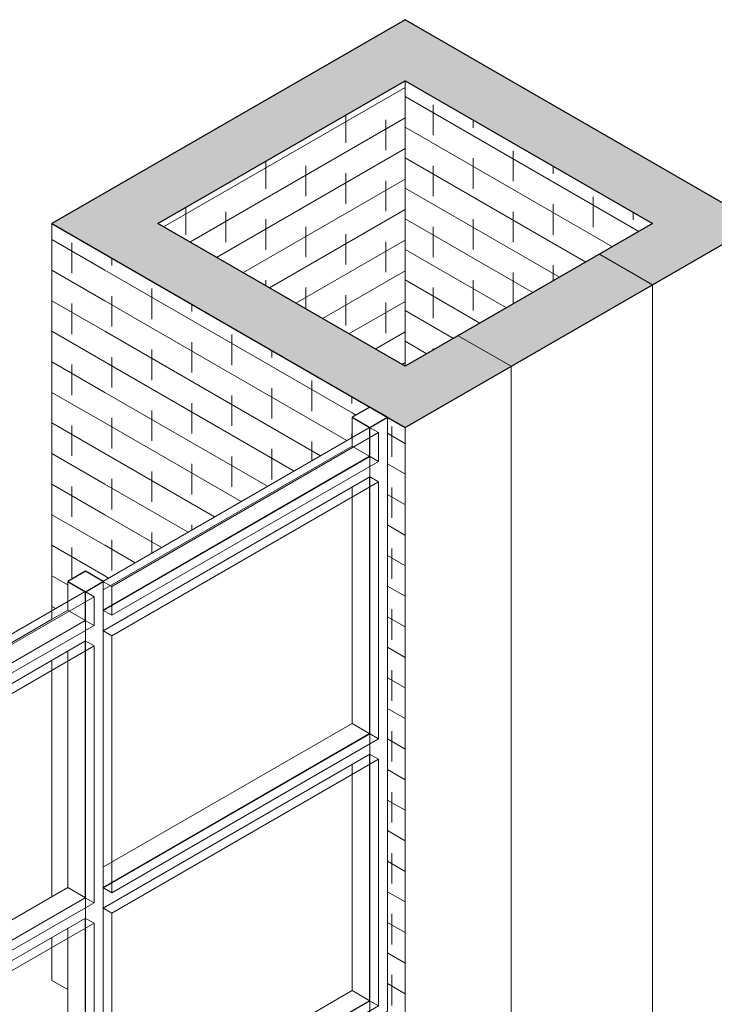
# Model space of a CAD drawing. Header units: metres. Extents: x -33 to 126, y -29 to 31.
# Tile 375 of 656: x 57.2 to 58.59, y 0.81 to 2.78. Entities that reach past the tile are written whole.
import ezdxf

# ---------------------------------------------------------------- set-up
doc = ezdxf.new("R2010")
doc.units = ezdxf.units.M
for name, color, linetype, lineweight in [('A-GLAZ-CURT', 52, 'Continuous', 18), ('A-GLAZ-CWMG', 51, 'Continuous', 18), ('A-WALL', 113, 'Continuous', 18), ('A-WALL-PATT', 111, 'Continuous', 35)]:
    doc.layers.add(name, color=color, linetype=linetype, lineweight=lineweight)
pattern_1 = [(330, (-70.539, -29.752), (-0.000346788, 0.061399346), []), (90, (-70.539, -29.752), (-0.08, 0.107), [0.061, -0.061])]

# ---------------------------------------------------------------- blocks, each defined once
blk = doc.blocks.new('Painel do sistema - Envidraçado-165965-PERSPECTIVA GERAL')
at = {"layer": 'A-GLAZ-CURT', "lineweight": 9}
for p, q in [((-12.737, 3.7466), (-13.2708, 3.4384)), ((-12.737, 3.7466), (-12.7547, 3.7568)), ((-12.7547, 3.7564), (-12.7547, 3.2629)), ((-12.737, 3.2527), (-12.737, 3.7466)), ((-13.2708, 3.4384), (-13.2885, 3.4486)), ((-13.2708, 3.4384), (-13.2708, 2.9444)), ((-12.7547, 3.2629), (-13.2882, 2.9548)), ((-13.2708, 2.9444), (-12.737, 3.2527)), ((-12.7547, 3.2629), (-12.737, 3.2527)), ((-13.2708, 2.9444), (-13.2885, 2.9546))]:
    blk.add_line(p, q, dxfattribs=at)
blk = doc.blocks.new('Montante retangular - 50 x 150 mm-165699-PERSPECTIVA GERAL')
at = {"layer": 'A-GLAZ-CWMG', "lineweight": 9}
for p, q in [((-9.0455, 5.4448), (-8.547, 5.7326)), ((-8.547, 5.7326), (-8.5117, 5.7122)), ((-9.0455, 5.4039), (-8.5117, 5.7122)), ((-8.5117, 5.7122), (-8.5117, 5.6921)), ((-8.5117, 5.6921), (-8.5117, 5.6713)), ((-9.0455, 5.3631), (-8.5117, 5.6713)), ((-9.0455, 5.3631), (-9.0455, 5.4039))]:
    blk.add_line(p, q, dxfattribs=at)
blk = doc.blocks.new('Painel do sistema - Envidraçado-165966-PERSPECTIVA GERAL')
at = {"layer": 'A-GLAZ-CURT', "lineweight": 9}
for p, q in [((-13.8931, 3.0792), (-14.4446, 2.7607)), ((-13.8931, 3.0792), (-13.9108, 3.0894)), ((-13.9108, 3.089), (-13.9108, 2.5954)), ((-13.8931, 2.5852), (-13.8931, 3.0792)), ((-14.4446, 2.7607), (-14.4623, 2.7709)), ((-14.4446, 2.7607), (-14.4446, 2.2667)), ((-13.9108, 2.5954), (-14.462, 2.2772)), ((-14.4446, 2.2667), (-13.8931, 2.5852)), ((-13.9108, 2.5954), (-13.8931, 2.5852)), ((-14.4446, 2.2667), (-14.4623, 2.2769))]:
    blk.add_line(p, q, dxfattribs=at)
blk = doc.blocks.new('Montante retangular - 50 x 150 mm-165992-PERSPECTIVA GERAL')
at = {"layer": 'A-GLAZ-CWMG', "lineweight": 9}
for p, q in [((-9.0455, 5.9183), (-9.0455, 5.3631)), ((-9.0809, 5.8979), (-9.0809, 5.8775)), ((-9.0809, 5.8775), (-9.0809, 5.3635)), ((-9.1162, 5.4039), (-9.1162, 5.8571)), ((-9.0809, 5.3635), (-9.0809, 5.3427)), ((-9.0455, 5.3631), (-9.0809, 5.3427))]:
    blk.add_line(p, q, dxfattribs=at)
blk = doc.blocks.new('Painel do sistema - Envidraçado-165820-PERSPECTIVA GERAL')
at = {"layer": 'A-GLAZ-CURT', "lineweight": 9}
for p, q in [((-12.737, 4.3019), (-13.2708, 3.9936)), ((-12.737, 4.3019), (-12.7547, 4.3121)), ((-12.7547, 4.3117), (-12.7547, 3.7977)), ((-12.737, 3.7875), (-12.737, 4.3019)), ((-13.2708, 3.9936), (-13.2885, 4.0038)), ((-13.2708, 3.9936), (-13.2708, 3.4792)), ((-12.7547, 3.7977), (-13.2882, 3.4896)), ((-13.2708, 3.4792), (-12.737, 3.7875)), ((-12.7547, 3.7977), (-12.737, 3.7875)), ((-13.2708, 3.4792), (-13.2885, 3.4894))]:
    blk.add_line(p, q, dxfattribs=at)
blk = doc.blocks.new('Painel do sistema - Envidraçado-165823-PERSPECTIVA GERAL')
at = {"layer": 'A-GLAZ-CURT', "lineweight": 9}
for p, q in [((-13.3062, 3.9732), (-13.3239, 3.9834)), ((-13.3239, 3.983), (-13.3239, 3.469)), ((-13.3062, 3.9732), (-13.8577, 3.6548)), ((-13.3062, 3.4588), (-13.3062, 3.9732)), ((-13.8577, 3.6548), (-13.8754, 3.665)), ((-13.8577, 3.6548), (-13.8577, 3.1404)), ((-13.3239, 3.469), (-13.8751, 3.1508)), ((-13.8577, 3.1404), (-13.3062, 3.4588)), ((-13.3239, 3.469), (-13.3062, 3.4588)), ((-13.8577, 3.1404), (-13.8754, 3.1506))]:
    blk.add_line(p, q, dxfattribs=at)
blk = doc.blocks.new('Montante retangular - 50 x 150 mm-165994-PERSPECTIVA GERAL')
at = {"layer": 'A-GLAZ-CWMG', "lineweight": 9}
for p, q in [((-8.4763, 5.6917), (-8.4763, 6.247)), ((-8.5117, 6.2061), (-8.5117, 6.2265)), ((-8.5117, 5.6921), (-8.5117, 6.2061)), ((-8.547, 5.7326), (-8.547, 6.1857)), ((-8.5117, 5.6713), (-8.5117, 5.6921)), ((-8.4763, 5.6917), (-8.5117, 5.6713))]:
    blk.add_line(p, q, dxfattribs=at)
blk = doc.blocks.new('Montante retangular - 50 x 150 mm-165977-PERSPECTIVA GERAL')
at = {"layer": 'A-GLAZ-CWMG', "lineweight": 9}
for p, q in [((-9.0455, 6.4735), (-9.0455, 5.9183)), ((-9.0809, 6.4531), (-9.0809, 6.4327)), ((-9.0809, 6.4327), (-9.0809, 5.8983)), ((-9.1162, 5.9387), (-9.1162, 6.4123))]:
    blk.add_line(p, q, dxfattribs=at)
blk = doc.blocks.new('Painel do sistema - Envidraçado-V174-PERSPECTIVA GERAL')
at = {"layer": 'A-GLAZ-CURT'}
for p, q in [((-16.9973, 1.9612), (-17.5312, 1.653)), ((-16.9796, 1.951), (-16.9973, 1.9612)), ((-17.5135, 1.6428), (-16.9796, 1.951)), ((-17.5312, 1.653), (-17.5135, 1.6428))]:
    blk.add_line(p, q, dxfattribs=at)
at = {"layer": 'A-GLAZ-CURT', "lineweight": 9}
for p, q in [((-16.9973, 1.9612), (-16.9973, 1.9414)), ((-16.9973, 1.9408), (-16.9973, 1.9034)), ((-16.9796, 1.8932), (-16.9796, 1.951)), ((-16.9973, 1.9034), (-17.5308, 1.5954)), ((-17.5135, 1.585), (-16.9796, 1.8932)), ((-16.9973, 1.9034), (-16.9796, 1.8932)), ((-17.5135, 1.6428), (-17.5135, 1.585)), ((-17.5135, 1.585), (-17.5312, 1.5952))]:
    blk.add_line(p, q, dxfattribs=at)
blk = doc.blocks.new('Painel do sistema - Envidraçado-V169-PERSPECTIVA GERAL')
at = {"layer": 'A-GLAZ-CURT'}
for p, q in [((-13.3239, 4.082), (-13.8754, 3.7636)), ((-13.3062, 4.0718), (-13.3239, 4.082)), ((-13.8577, 3.7534), (-13.3062, 4.0718)), ((-13.8754, 3.7636), (-13.8577, 3.7534))]:
    blk.add_line(p, q, dxfattribs=at)
at = {"layer": 'A-GLAZ-CURT', "lineweight": 9}
for p, q in [((-13.3239, 4.082), (-13.3239, 4.0623)), ((-13.3239, 4.0616), (-13.3239, 4.0243)), ((-13.3062, 4.014), (-13.3062, 4.0718)), ((-13.3239, 4.0243), (-13.8751, 3.706)), ((-13.3239, 4.0243), (-13.3062, 4.014)), ((-13.8577, 3.6956), (-13.3062, 4.014)), ((-13.8577, 3.7534), (-13.8577, 3.6956)), ((-13.8577, 3.6956), (-13.8754, 3.7058))]:
    blk.add_line(p, q, dxfattribs=at)
blk = doc.blocks.new('Montante retangular - 50 x 150 mm-165978-PERSPECTIVA GERAL')
at = {"layer": 'A-GLAZ-CWMG', "lineweight": 9}
for p, q in [((-8.4763, 6.247), (-8.4763, 6.8022)), ((-8.5117, 6.7614), (-8.5117, 6.7818)), ((-8.5117, 6.227), (-8.5117, 6.7614)), ((-8.547, 6.2674), (-8.547, 6.7409))]:
    blk.add_line(p, q, dxfattribs=at)
blk = doc.blocks.new('Montante retangular - 50 x 150 mm-V175-PERSPECTIVA GERAL')
at = {"layer": 'A-GLAZ-CWMG', "lineweight": 25}
for p, q in [((-17.5662, 1.6732), (-17.6015, 1.6528)), ((-17.5308, 1.6528), (-17.5662, 1.6732)), ((-17.6015, 1.6528), (-17.5662, 1.6323)), ((-17.5662, 1.6323), (-17.5308, 1.6528))]:
    blk.add_line(p, q, dxfattribs=at)
at = {"layer": 'A-GLAZ-CWMG', "lineweight": 9}
for p, q in [((-17.6015, 1.6123), (-17.6015, 1.6528)), ((-17.5308, 1.6528), (-17.5308, 1.5746)), ((-17.5662, 1.6323), (-17.5662, 1.613)), ((-17.6015, 1.5947), (-17.6015, 1.6123)), ((-17.5662, 1.6123), (-17.5662, 1.5546))]:
    blk.add_line(p, q, dxfattribs=at)
blk = doc.blocks.new('Montante retangular - 50 x 150 mm-V177-PERSPECTIVA GERAL')
at = {"layer": 'A-GLAZ-CWMG', "lineweight": 25}
for p, q in [((-16.9969, 2.0018), (-17.0323, 1.9814)), ((-16.9616, 1.9814), (-16.9969, 2.0018)), ((-17.0323, 1.9814), (-16.9969, 1.961)), ((-16.9969, 1.961), (-16.9616, 1.9814))]:
    blk.add_line(p, q, dxfattribs=at)
at = {"layer": 'A-GLAZ-CWMG', "lineweight": 9}
for p, q in [((-17.0323, 1.941), (-17.0323, 1.9814)), ((-16.9616, 1.9032), (-16.9616, 1.9814)), ((-16.9969, 1.9416), (-16.9969, 1.961)), ((-17.0323, 1.9236), (-17.0323, 1.941)), ((-16.9969, 1.8832), (-16.9969, 1.941))]:
    blk.add_line(p, q, dxfattribs=at)
blk = doc.blocks.new('Montante retangular - 50 x 150 mm-165960-PERSPECTIVA GERAL')
at = {"layer": 'A-GLAZ-CWMG', "lineweight": 9}
for p, q in [((-9.0455, 6.5348), (-8.547, 6.8226)), ((-8.546, 6.822), (-8.5117, 6.8022)), ((-8.5117, 6.8022), (-9.0455, 6.4939)), ((-8.5117, 6.8022), (-8.5117, 6.7822)), ((-8.5117, 6.7822), (-8.5117, 6.7614)), ((-8.5117, 6.7614), (-9.0455, 6.4531)), ((-9.0455, 6.4531), (-9.0455, 6.4939))]:
    blk.add_line(p, q, dxfattribs=at)
blk = doc.blocks.new('Montante retangular - 50 x 150 mm-V178-PERSPECTIVA GERAL')
at = {"layer": 'A-GLAZ-CWMG', "lineweight": 9}
for p, q in [((-17.6324, 1.5771), (-17.6015, 1.595)), ((-17.6015, 1.595), (-17.601, 1.5947)), ((-17.6005, 1.5944), (-17.5662, 1.5746)), ((-18.1177, 1.2969), (-17.6337, 1.5764)), ((-17.5662, 1.5746), (-18.1177, 1.2561)), ((-17.5662, 1.5746), (-17.5662, 1.5546)), ((-17.5662, 1.5546), (-17.5662, 1.5337)), ((-17.5662, 1.5337), (-18.1177, 1.2153)), ((-18.1177, 1.2153), (-18.1177, 1.2561))]:
    blk.add_line(p, q, dxfattribs=at)
blk = doc.blocks.new('Montante retangular - 50 x 150 mm-V163-PERSPECTIVA GERAL')
at = {"layer": 'A-GLAZ-CWMG', "lineweight": 9}
for p, q in [((-11.392, 4.6248), (-10.8769, 4.9222)), ((-10.8769, 4.9222), (-10.8416, 4.9018)), ((-10.8416, 4.9018), (-11.3931, 4.5833)), ((-10.8416, 4.9018), (-10.8416, 4.8818)), ((-10.8416, 4.8818), (-10.8416, 4.861)), ((-10.8416, 4.861), (-11.3931, 4.5425)), ((-11.3931, 4.5425), (-11.3931, 4.5833))]:
    blk.add_line(p, q, dxfattribs=at)
blk = doc.blocks.new('Montante retangular - 50 x 150 mm-V165-PERSPECTIVA GERAL')
at = {"layer": 'A-GLAZ-CWMG', "lineweight": 9}
for p, q in [((-9.0444, 5.9802), (-8.547, 6.2674)), ((-8.547, 6.2674), (-8.5117, 6.247)), ((-8.5117, 6.247), (-9.0455, 5.9387)), ((-8.5117, 6.247), (-8.5117, 6.227)), ((-8.5117, 6.227), (-8.5117, 6.2061)), ((-8.5117, 6.2061), (-9.0455, 5.8979)), ((-9.0455, 5.8979), (-9.0455, 5.9387))]:
    blk.add_line(p, q, dxfattribs=at)

msp = doc.modelspace()

# ---------------------------------------------------------------- hatches: boundary and pattern name
at = {"layer": 'A-WALL-PATT', "lineweight": 9}
for points in [[(58.4629, 2.3692), (58.569, 2.4305), (57.968, 2.7775), (57.8619, 2.7162), (58.3569, 2.4305)], [(57.3669, 2.308), (57.968, 2.655), (57.8619, 2.7162), (57.2609, 2.3692)], [(58.4629, 2.2468), (58.6751, 2.3692), (58.569, 2.4305), (58.3569, 2.308), (58.4229, 2.2699)], [(57.8619, 2.0222), (57.968, 2.0835), (57.473, 2.3692), (57.3669, 2.308), (57.8072, 2.0538)], [(58.1801, 2.0835), (58.4629, 2.2468), (58.3569, 2.308), (58.074, 2.1447)], [(57.968, 1.961), (58.1801, 2.0835), (58.074, 2.1447), (57.8619, 2.0222), (57.9676, 1.9612)]]:
    msp.add_hatch(color=256, dxfattribs=at).paths.add_polyline_path(points, flags=0)
h = msp.add_hatch(dxfattribs=at)
h.set_pattern_fill('FP_89', color=256, style=0, pattern_type=2)
h.set_pattern_definition([(30, (-69.831, -29.405), (0.000346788, 0.061399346), []), (90, (-69.831, -29.405), (-0.08, 0.015), [0.061, -0.061])])
h.paths.add_polyline_path([(57.968, 2.0835), (57.968, 2.655), (57.473, 2.3692), (57.9146, 2.1143)], flags=0)
h = msp.add_hatch(dxfattribs=at)
h.set_pattern_fill('FP_87', color=256, style=0, pattern_type=2)
h.set_pattern_definition([(330, (-69.336, -29.752), (-0.000346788, 0.061399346), []), (90, (-69.336, -29.752), (-0.08, 0.107), [0.061, -0.061])])
h.paths.add_polyline_path([(57.968, 2.0835), (58.4629, 2.3692), (57.968, 2.655), (57.968, 2.1447)], flags=0)
h = msp.add_hatch(dxfattribs=at)
h.set_pattern_fill('FP_88', color=256, style=0, pattern_type=2)
h.set_pattern_definition(pattern_1)
h.paths.add_polyline_path([(57.2609, 1.594), (57.2927, 1.6123), (57.2927, 1.6528), (57.328, 1.6732), (57.3634, 1.6532), (57.3669, 1.6552), (57.3669, 2.308), (57.2609, 2.3692), (57.2609, 1.5947)], flags=0)
h = msp.add_hatch(dxfattribs=at)
h.set_pattern_fill('FP_88', color=256, style=0, pattern_type=2)
h.set_pattern_definition(pattern_1)
h.paths.add_polyline_path([(57.3669, 1.6552), (57.8619, 1.941), (57.8619, 2.0222), (57.3669, 2.308), (57.3669, 1.8626)], flags=0)
h = msp.add_hatch(dxfattribs=at)
h.set_pattern_fill('FP_88', color=256, style=0, pattern_type=2)
h.set_pattern_definition(pattern_1)
h.paths.add_polyline_path([(57.968, 0.7723), (57.9676, 1.9612), (57.9326, 1.9814), (57.9326, 0.7928)], flags=0)
h.paths.add_polyline_path([(57.8619, 1.9814), (57.8973, 2.0018), (57.8619, 2.0222), (57.8619, 2.0018)], flags=0)

# ---------------------------------------------------------------- linework, layer by layer
at = {"layer": 'A-WALL', "lineweight": 25}
for p, q in [((57.968, 2.7775), (57.2609, 2.3692)), ((58.6751, 2.3692), (57.968, 2.7775)), ((57.473, 2.3692), (57.968, 2.655)), ((57.968, 2.655), (58.4629, 2.3692)), ((57.2609, 2.3692), (57.968, 1.961)), ((57.968, 2.0835), (57.473, 2.3692)), ((58.4629, 2.3692), (57.968, 2.0835)), ((57.968, 1.961), (58.6751, 2.3692))]:
    msp.add_line(p, q, dxfattribs=at)
at = {"layer": 'A-WALL', "lineweight": 9}
for p, q in [((57.968, 2.0835), (57.968, 2.655)), ((57.2609, 1.5947), (57.2609, 2.3692)), ((58.3569, 2.308), (58.4629, 2.2468)), ((58.4629, 0.7315), (58.4629, 2.2468)), ((58.1801, 2.0835), (58.074, 2.1447)), ((58.1801, 2.0835), (58.1801, 0.5682)), ((57.968, 1.961), (57.968, 0.7723)), ((57.2609, 1.5766), (57.2609, 1.594)), ((57.2609, 1.0214), (57.2609, 1.4949)), ((57.2609, 0.854), (57.2609, 0.9397)), ((57.2927, 0.8356), (57.2609, 0.854))]:
    msp.add_line(p, q, dxfattribs=at)

# ---------------------------------------------------------------- block references
at = {"layer": 'A-GLAZ-CURT', "lineweight": 9}
for name, p in [('Painel do sistema - Envidraçado-V174-PERSPECTIVA GERAL', (74.8942, 0)), ('Painel do sistema - Envidraçado-165820-PERSPECTIVA GERAL', (70.6516, -2.4495)), ('Painel do sistema - Envidraçado-V169-PERSPECTIVA GERAL', (70.6516, -2.4495)), ('Painel do sistema - Envidraçado-165823-PERSPECTIVA GERAL', (70.6516, -2.4495)), ('Painel do sistema - Envidraçado-165965-PERSPECTIVA GERAL', (70.6516, -2.4495)), ('Painel do sistema - Envidraçado-165966-PERSPECTIVA GERAL', (71.2385, -2.1106))]:
    msp.add_blockref(name, p, dxfattribs=at)
at = {"layer": 'A-GLAZ-CWMG', "lineweight": 9}
for name, p in [('Montante retangular - 50 x 150 mm-V177-PERSPECTIVA GERAL', (74.8942, 0)), ('Montante retangular - 50 x 150 mm-165960-PERSPECTIVA GERAL', (66.4089, -4.899)), ('Montante retangular - 50 x 150 mm-165978-PERSPECTIVA GERAL', (66.4089, -4.899)), ('Montante retangular - 50 x 150 mm-V175-PERSPECTIVA GERAL', (74.8942, 0)), ('Montante retangular - 50 x 150 mm-V178-PERSPECTIVA GERAL', (74.8942, 0)), ('Montante retangular - 50 x 150 mm-165977-PERSPECTIVA GERAL', (66.4089, -4.899)), ('Montante retangular - 50 x 150 mm-V165-PERSPECTIVA GERAL', (66.4089, -4.899)), ('Montante retangular - 50 x 150 mm-165994-PERSPECTIVA GERAL', (66.4089, -4.899)), ('Montante retangular - 50 x 150 mm-V163-PERSPECTIVA GERAL', (68.1696, -3.8824)), ('Montante retangular - 50 x 150 mm-165992-PERSPECTIVA GERAL', (66.4089, -4.899)), ('Montante retangular - 50 x 150 mm-165699-PERSPECTIVA GERAL', (66.4089, -4.899))]:
    msp.add_blockref(name, p, dxfattribs=at)

doc.saveas('drawing.dxf')
